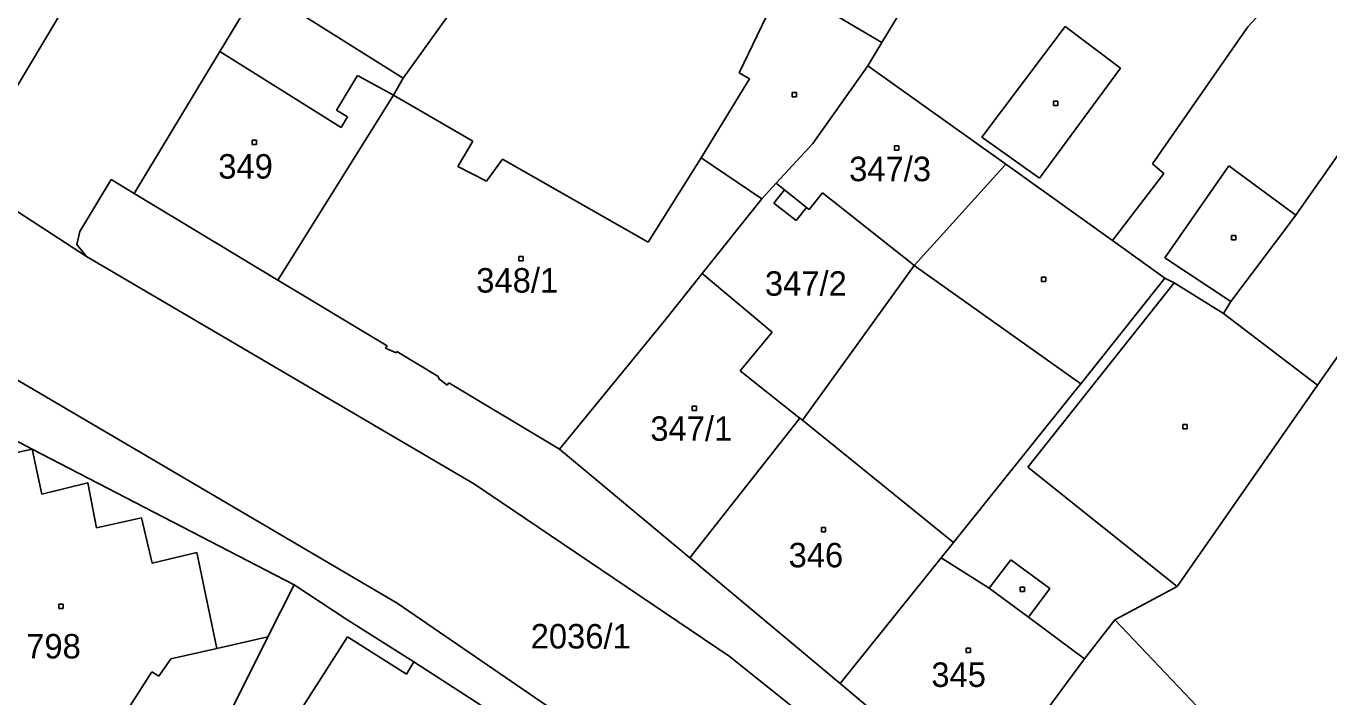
# Model space of a CAD drawing. Extents: x -795483 to -789093, y -1112258 to -1108741.
# Drawn here: x -791712.7 to -791622.2, y -1110193.9 to -1110147.3 of the extents above; entities that cross this region are included whole.
import ezdxf

# ---------------------------------------------------------------- set-up
doc = ezdxf.new("R2010")
doc.units = 0
for name, color, linetype in [('Vrstva 1', 7, 'Continuous'), ('Vrstva 14', 7, 'Continuous'), ('Vrstva 15', 7, 'Continuous'), ('Vrstva 2', 7, 'Continuous'), ('Vrstva 25', 7, 'Continuous')]:
    doc.layers.add(name, color=color, linetype=linetype)

msp = doc.modelspace()

# ---------------------------------------------------------------- linework, layer by layer
at = {"layer": 'Vrstva 1'}
for p, q in [((-791623.37, -1110142.46), (-791627.84, -1110147.36)), ((-791696.57, -1110144.6), (-791699.25, -1110149.06)), ((-791660.19, -1110144.35), (-791653.26, -1110148.45)), ((-791714.4, -1110153.27), (-791709.49, -1110145.02)), ((-791651.15, -1110144.94), (-791653.26, -1110148.45)), ((-791683.14, -1110146.22), (-791686.52, -1110150.91)), ((-791627.84, -1110147.36), (-791634.47, -1110156.87)), ((-791699.25, -1110149.06), (-791705.21, -1110158.93)), ((-791653.26, -1110148.45), (-791654.24, -1110150.07)), ((-791654.24, -1110150.07), (-791658.06, -1110155.45)), ((-791646.67, -1110155.47), (-791654.24, -1110150.07)), ((-791686.52, -1110150.91), (-791687.2, -1110152.11)), ((-791687.2, -1110152.11), (-791695.23, -1110164.95)), ((-791618.82, -1110152.3), (-791624.26, -1110160.07)), ((-791658.06, -1110155.45), (-791660.61, -1110158.22)), ((-791644.66, -1110156.9), (-791646.67, -1110155.47)), ((-791644.66, -1110156.9), (-791648.99, -1110161.69)), ((-791637.24, -1110162.19), (-791644.66, -1110156.9)), ((-791634.47, -1110156.87), (-791633.67, -1110157.54)), ((-791706.81, -1110157.96), (-791708.97, -1110161.58)), ((-791705.21, -1110158.93), (-791706.81, -1110157.96)), ((-791661.61, -1110159.3), (-791660.61, -1110158.22)), ((-791660.03, -1110158.68), (-791660.61, -1110158.22)), ((-791633.67, -1110157.54), (-791637.24, -1110162.19)), ((-791708.51, -1110163.31), (-791715.57, -1110158.72)), ((-791705.21, -1110158.93), (-791695.23, -1110164.95)), ((-791660.77, -1110159.6), (-791660.03, -1110158.68)), ((-791657.39, -1110158.89), (-791658.31, -1110160.04)), ((-791651.31, -1110163.71), (-791657.39, -1110158.89)), ((-791661.61, -1110159.3), (-791665.75, -1110164.5)), ((-791659.23, -1110160.82), (-791660.77, -1110159.6)), ((-791658.49, -1110159.9), (-791659.23, -1110160.82)), ((-791658.31, -1110160.04), (-791658.49, -1110159.9)), ((-791624.26, -1110160.07), (-791624.52, -1110160.44)), ((-791624.52, -1110160.44), (-791629.03, -1110166.45)), ((-791708.97, -1110161.58), (-791709.18, -1110162.49)), ((-791648.99, -1110161.69), (-791651.02, -1110163.94)), ((-791709.18, -1110162.49), (-791708.51, -1110163.31)), ((-791633.61, -1110164.82), (-791637.24, -1110162.19)), ((-791681.56, -1110179.14), (-791708.51, -1110163.31)), ((-791651.02, -1110163.94), (-791651.31, -1110163.71)), ((-791668.37, -1110167.79), (-791665.75, -1110164.5)), ((-791665.75, -1110164.5), (-791660.88, -1110168.56)), ((-791654.5, -1110168.75), (-791651.02, -1110163.94)), ((-791695.23, -1110164.95), (-791687.64, -1110169.51)), ((-791633.61, -1110164.82), (-791639.45, -1110172.15)), ((-791632.96, -1110165.14), (-791633.61, -1110164.82)), ((-791629.54, -1110167.28), (-791632.96, -1110165.14)), ((-791629.03, -1110166.45), (-791629.54, -1110167.28)), ((-791623, -1110172.25), (-791629.54, -1110167.28)), ((-791668.37, -1110167.79), (-791675.65, -1110176.7)), ((-791660.88, -1110168.56), (-791663.12, -1110171.25)), ((-791655.34, -1110169.91), (-791654.5, -1110168.75)), ((-791687.64, -1110169.51), (-791687.74, -1110169.68)), ((-791687.74, -1110169.68), (-791687, -1110170.01)), ((-791687, -1110170.01), (-791686.95, -1110169.92)), ((-791686.95, -1110169.92), (-791684.04, -1110171.67)), ((-791655.34, -1110169.91), (-791658.79, -1110174.68)), ((-791714.33, -1110171.31), (-791686.94, -1110187.39)), ((-791684.04, -1110171.67), (-791684.09, -1110171.76)), ((-791684.09, -1110171.76), (-791683.45, -1110172.26)), ((-791663.12, -1110171.25), (-791659.14, -1110174.4)), ((-791683.45, -1110172.26), (-791683.35, -1110172.08)), ((-791683.35, -1110172.08), (-791675.65, -1110176.7)), ((-791639.98, -1110172.81), (-791648.29, -1110183.19)), ((-791639.45, -1110172.15), (-791639.98, -1110172.81)), ((-791632.76, -1110186.24), (-791623, -1110172.25)), ((-791658.96, -1110174.54), (-791659.4, -1110175.11)), ((-791659.14, -1110174.4), (-791658.96, -1110174.54)), ((-791658.96, -1110174.54), (-791658.79, -1110174.68)), ((-791715.5, -1110175), (-791712.3, -1110176.69)), ((-791659.4, -1110175.11), (-791666.61, -1110184.24)), ((-791694.1, -1110186.13), (-791712.3, -1110176.69)), ((-791675.65, -1110176.7), (-791666.61, -1110184.24)), ((-791663.87, -1110191.09), (-791681.56, -1110179.14)), ((-791648.29, -1110183.19), (-791649.15, -1110184.25)), ((-791666.61, -1110184.24), (-791656.17, -1110192.98)), ((-791649.15, -1110184.25), (-791656.17, -1110192.98)), ((-791694.1, -1110186.13), (-791695.91, -1110189.73)), ((-791694.1, -1110186.13), (-791690.36, -1110188.59)), ((-791637.08, -1110188.55), (-791632.76, -1110186.24)), ((-791686.94, -1110187.39), (-791670.08, -1110198.95)), ((-791690.36, -1110188.59), (-791685.77, -1110191.47)), ((-791639.18, -1110191.27), (-791637.08, -1110188.55)), ((-791695.91, -1110189.73), (-791707.05, -1110211.95)), ((-791695.91, -1110189.73), (-791699.46, -1110190.54)), ((-791699.46, -1110190.54), (-791702.66, -1110191.27)), ((-791702.66, -1110191.27), (-791703.5, -1110192.47)), ((-791685.77, -1110191.47), (-791679.88, -1110195.29)), ((-791654.16, -1110198.82), (-791663.87, -1110191.09)), ((-791646.49, -1110201.08), (-791639.18, -1110191.27)), ((-791703.97, -1110192.17), (-791710.44, -1110202.25)), ((-791703.5, -1110192.47), (-791703.97, -1110192.17)), ((-791656.17, -1110192.98), (-791646.49, -1110201.08))]:
    msp.add_line(p, q, dxfattribs=at)
at = {"layer": 'Vrstva 2'}
for p, q in [((-791696.57, -1110144.6), (-791686.52, -1110150.91)), ((-791663.17, -1110150.54), (-791660.19, -1110144.35)), ((-791646.33, -1110155.01), (-791640.53, -1110147.32)), ((-791640.53, -1110147.32), (-791636.7, -1110150.22)), ((-791699.25, -1110149.06), (-791690.83, -1110154.34)), ((-791636.7, -1110150.22), (-791642.32, -1110157.86)), ((-791691.15, -1110153.14), (-791689.68, -1110150.74)), ((-791689.68, -1110150.74), (-791687.2, -1110152.11)), ((-791665.82, -1110156.45), (-791662.47, -1110150.97)), ((-791662.47, -1110150.97), (-791663.17, -1110150.54)), ((-791687.2, -1110152.11), (-791681.69, -1110155.29)), ((-791690.38, -1110153.61), (-791691.15, -1110153.14)), ((-791690.83, -1110154.34), (-791690.38, -1110153.61)), ((-791623, -1110172.25), (-791609.83, -1110153.43)), ((-791681.69, -1110155.29), (-791682.71, -1110157.05)), ((-791642.32, -1110157.86), (-791646.33, -1110155.01)), ((-791680.72, -1110158.08), (-791679.61, -1110156.56)), ((-791679.61, -1110156.56), (-791669.51, -1110162.31)), ((-791669.51, -1110162.31), (-791665.82, -1110156.45)), ((-791665.82, -1110156.45), (-791661.61, -1110159.3)), ((-791682.71, -1110157.05), (-791680.72, -1110158.08)), ((-791629.16, -1110157.02), (-791633.61, -1110163.4)), ((-791624.52, -1110160.44), (-791629.16, -1110157.02)), ((-791658.49, -1110159.9), (-791660.03, -1110158.68)), ((-791633.61, -1110163.4), (-791629.03, -1110166.45)), ((-791639.45, -1110172.15), (-791651.02, -1110163.94)), ((-791632.96, -1110165.14), (-791643.12, -1110177.96)), ((-791658.79, -1110174.68), (-791648.29, -1110183.19)), ((-791717.19, -1110177.78), (-791712.3, -1110176.69)), ((-791711.61, -1110179.82), (-791712.3, -1110176.69)), ((-791643.12, -1110177.96), (-791632.76, -1110186.24)), ((-791708.42, -1110179.05), (-791711.61, -1110179.82)), ((-791707.81, -1110182.17), (-791708.42, -1110179.05)), ((-791704.69, -1110181.47), (-791707.81, -1110182.17)), ((-791703.95, -1110184.61), (-791704.69, -1110181.47)), ((-791700.86, -1110183.87), (-791703.95, -1110184.61)), ((-791699.46, -1110190.54), (-791700.86, -1110183.87)), ((-791645.82, -1110186.36), (-791649.15, -1110184.25)), ((-791645.82, -1110186.36), (-791644.3, -1110184.4)), ((-791644.3, -1110184.4), (-791641.59, -1110186.37)), ((-791643.08, -1110188.38), (-791645.82, -1110186.36)), ((-791641.59, -1110186.37), (-791643.08, -1110188.38)), ((-791639.18, -1110191.27), (-791643.08, -1110188.38)), ((-791623.76, -1110202.56), (-791637.08, -1110188.55)), ((-791696.01, -1110198.55), (-791690.38, -1110189.73)), ((-791690.38, -1110189.73), (-791686.29, -1110192.34)), ((-791686.29, -1110192.34), (-791685.77, -1110191.47))]:
    msp.add_line(p, q, dxfattribs=at)
at = {"layer": 'Vrstva 25'}
for p, q in [((-791659.49, -1110151.92), (-791659.19, -1110151.92)), ((-791659.49, -1110152.22), (-791659.49, -1110151.92)), ((-791659.19, -1110151.92), (-791659.19, -1110152.22)), ((-791659.19, -1110152.22), (-791659.49, -1110152.22)), ((-791641.35, -1110152.52), (-791641.05, -1110152.52)), ((-791641.35, -1110152.82), (-791641.35, -1110152.52)), ((-791641.05, -1110152.82), (-791641.35, -1110152.82)), ((-791641.05, -1110152.52), (-791641.05, -1110152.82)), ((-791697, -1110155.23), (-791696.7, -1110155.23)), ((-791697, -1110155.53), (-791697, -1110155.23)), ((-791696.7, -1110155.53), (-791697, -1110155.53)), ((-791696.7, -1110155.23), (-791696.7, -1110155.53)), ((-791652.38, -1110155.62), (-791652.08, -1110155.62)), ((-791652.38, -1110155.92), (-791652.38, -1110155.62)), ((-791652.08, -1110155.62), (-791652.08, -1110155.92)), ((-791652.08, -1110155.92), (-791652.38, -1110155.92)), ((-791628.98, -1110161.85), (-791628.68, -1110161.85)), ((-791628.98, -1110162.15), (-791628.98, -1110161.85)), ((-791628.68, -1110161.85), (-791628.68, -1110162.15)), ((-791628.68, -1110162.15), (-791628.98, -1110162.15)), ((-791678.49, -1110163.31), (-791678.19, -1110163.31)), ((-791678.49, -1110163.61), (-791678.49, -1110163.31)), ((-791678.19, -1110163.61), (-791678.49, -1110163.61)), ((-791678.19, -1110163.31), (-791678.19, -1110163.61)), ((-791642.18, -1110164.74), (-791641.88, -1110164.74)), ((-791642.18, -1110165.04), (-791642.18, -1110164.74)), ((-791641.88, -1110165.04), (-791642.18, -1110165.04)), ((-791641.88, -1110164.74), (-791641.88, -1110165.04)), ((-791666.44, -1110173.72), (-791666.14, -1110173.72)), ((-791666.44, -1110174.02), (-791666.44, -1110173.72)), ((-791666.14, -1110173.72), (-791666.14, -1110174.02)), ((-791666.14, -1110174.02), (-791666.44, -1110174.02)), ((-791632.35, -1110174.98), (-791632.05, -1110174.98)), ((-791632.35, -1110175.28), (-791632.35, -1110174.98)), ((-791632.05, -1110175.28), (-791632.35, -1110175.28)), ((-791632.05, -1110174.98), (-791632.05, -1110175.28)), ((-791657.47, -1110182.15), (-791657.17, -1110182.15)), ((-791657.47, -1110182.45), (-791657.47, -1110182.15)), ((-791657.17, -1110182.45), (-791657.47, -1110182.45)), ((-791657.17, -1110182.15), (-791657.17, -1110182.45)), ((-791643.66, -1110186.3), (-791643.36, -1110186.3)), ((-791643.66, -1110186.6), (-791643.66, -1110186.3)), ((-791643.36, -1110186.3), (-791643.36, -1110186.6)), ((-791643.36, -1110186.6), (-791643.66, -1110186.6)), ((-791710.43, -1110187.48), (-791710.13, -1110187.48)), ((-791710.43, -1110187.78), (-791710.43, -1110187.48)), ((-791710.13, -1110187.78), (-791710.43, -1110187.78)), ((-791710.13, -1110187.48), (-791710.13, -1110187.78)), ((-791647.4, -1110190.53), (-791647.1, -1110190.53)), ((-791647.4, -1110190.83), (-791647.4, -1110190.53)), ((-791647.1, -1110190.83), (-791647.4, -1110190.83)), ((-791647.1, -1110190.53), (-791647.1, -1110190.83))]:
    msp.add_line(p, q, dxfattribs=at)

# ---------------------------------------------------------------- texts
at = {"layer": 'Vrstva 14'}
msp.add_text('2036/1', height=1.7, dxfattribs=at).set_placement((-791677.66, -1110190.55))
at = {"layer": 'Vrstva 15'}
for s, p in [('349', (-791699.363, -1110157.9)), ('347/3', (-791655.54, -1110158.08)), ('348/1', (-791681.44, -1110165.82)), ('347/2', (-791661.39, -1110166.04)), ('347/1', (-791669.35, -1110176.12)), ('346', (-791659.743, -1110184.91)), ('798', (-791712.703, -1110191.24)), ('345', (-791649.829, -1110193.22))]:
    msp.add_text(s, height=1.7, dxfattribs=at).set_placement(p)

doc.saveas('drawing.dxf')
